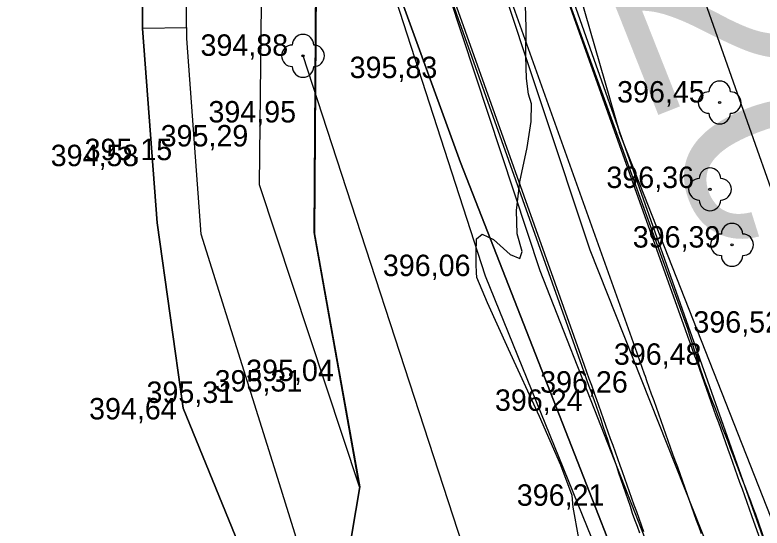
# Model space of a CAD drawing. Extents: x -574342 to -507939, y -1144044 to -1123894.
# Drawn here: x -508466.78 to -508431.92, y -1143223.48 to -1143199.53 of the extents above; entities that cross this region are included whole.
import ezdxf

# ---------------------------------------------------------------- set-up
doc = ezdxf.new("R2010")
doc.units = 0
for name, color, linetype in [('01_PARCELY_NAVRH_PC', 7, 'Continuous'), ('01_PARCELY_NAVRH_VHO', 7, 'Continuous'), ('01_PARCELY_NAVRH_ŽP', 7, 'Continuous'), ('03_PC_POPIS_NAVRH', 7, 'Continuous'), ('05_VHO_V_NÁDRŽ_STAV', 7, 'Continuous'), ('1000', 7, 'Continuous'), ('21', 7, 'Continuous'), ('37', 7, 'Continuous'), ('51', 7, 'Continuous'), ('54', 7, 'Continuous'), ('55', 7, 'Continuous'), ('60', 7, 'Continuous'), ('61', 7, 'Continuous'), ('Level 255', 7, 'Continuous'), ('VRST VEDL', 7, 'Continuous')]:
    doc.layers.add(name, color=color, linetype=linetype)

msp = doc.modelspace()

# ---------------------------------------------------------------- linework, layer by layer
at = {"layer": '01_PARCELY_NAVRH_PC'}
msp.add_lwpolyline([(-508426.41, -1143265.09), (-508431, -1143245.85), (-508431.86, -1143242.81), (-508432.73, -1143240.34), (-508445.99, -1143206.42), (-508454.33, -1143183.49), (-508456.87, -1143173.84), (-508463.3, -1143163.03), (-508476.26, -1143134.7), (-508479.46, -1143126.74), (-508474.05, -1143124.14), (-508467.92, -1143139.18), (-508459.97, -1143152.33), (-508456.09, -1143158.71), (-508451.57, -1143168.14), (-508437.66, -1143207.58), (-508425.52, -1143241.92), (-508422.7, -1143249.88), (-508420.08, -1143265.35)], dxfattribs=at)
at = {"layer": '01_PARCELY_NAVRH_VHO'}
msp.add_lwpolyline([(-508471.45, -1143157.79), (-508463.3, -1143163.03), (-508456.87, -1143173.84), (-508454.33, -1143183.49), (-508452.72, -1143198.2), (-508452.8, -1143209.75), (-508450.69, -1143221.56), (-508452.04, -1143229.57), (-508453.14, -1143234.1), (-508455.43, -1143236.54), (-508452.58, -1143244.39), (-508461.87, -1143244.49), (-508467.98, -1143243.62)], dxfattribs=at)
at = {"layer": '01_PARCELY_NAVRH_ŽP'}
msp.add_lwpolyline([(-508540.355, -1142847.7), (-508503.94, -1143018.7), (-508499.26, -1143041.98), (-508491.15, -1143065.29), (-508474.05, -1143124.14), (-508467.92, -1143139.18), (-508459.97, -1143152.33), (-508456.09, -1143158.71), (-508451.57, -1143168.14), (-508437.66, -1143207.58), (-508425.52, -1143241.92), (-508422.7, -1143249.88), (-508420.04, -1143252.1), (-508417.38, -1143252.95), (-508415.56, -1143252.78), (-508448.24, -1143160.16), (-508453.75, -1143145.01), (-508465.11, -1143123.03), (-508471.48, -1143106.99), (-508484.55, -1143061.98), (-508495.62, -1143031.06), (-508523.23, -1142904.28), (-508534.61, -1142847.7)], dxfattribs=at)
for points in [[(-508415.56, -1143252.78), (-508448.24, -1143160.16), (-508453.75, -1143145.01), (-508465.11, -1143123.03), (-508471.48, -1143106.99), (-508484.55, -1143061.98), (-508446.15, -1143057.71)], [(-508455.43, -1143236.54), (-508453.14, -1143234.1), (-508452.04, -1143229.57), (-508450.69, -1143221.56), (-508452.8, -1143209.75), (-508452.72, -1143198.2), (-508454.33, -1143183.49), (-508445.99, -1143206.42), (-508432.73, -1143240.34), (-508433.72, -1143240.11), (-508438.05, -1143241.09), (-508444.11, -1143244.2), (-508446.56, -1143243.12), (-508452.58, -1143244.39)]]:
    msp.add_lwpolyline(points, close=True, dxfattribs=at)
at = {"layer": '05_VHO_V_NÁDRŽ_STAV'}
msp.add_lwpolyline([(-508467.96, -1143233.2), (-508464.38, -1143236.85), (-508458.75, -1143235.83), (-508455.39, -1143231.25), (-508455.44, -1143226.46), (-508458.93, -1143217.88), (-508460.15, -1143209.24), (-508460.83, -1143200.16), (-508460.83, -1143197.16), (-508460.83, -1143194.159), (-508460.83, -1143190.06), (-508464.4, -1143180.91), (-508469.37, -1143169.34)], dxfattribs=at)
at = {"layer": '1000'}
for points in [[(-508442.034, -1143195.885), (-508435.507, -1143214.206), (-508435.396, -1143214.517), (-508435.286, -1143214.827), (-508435.175, -1143215.137), (-508435.065, -1143215.447), (-508435.027, -1143215.554), (-508434.954, -1143215.758), (-508434.844, -1143216.068), (-508434.733, -1143216.378), (-508434.623, -1143216.688), (-508434.512, -1143216.999), (-508434.401, -1143217.309), (-508434.291, -1143217.619), (-508434.18, -1143217.929), (-508434.07, -1143218.239), (-508433.959, -1143218.55), (-508433.849, -1143218.86), (-508433.738, -1143219.17), (-508433.628, -1143219.48), (-508433.517, -1143219.791), (-508433.407, -1143220.101), (-508433.296, -1143220.411), (-508433.186, -1143220.721), (-508433.075, -1143221.032), (-508432.965, -1143221.342), (-508432.854, -1143221.652), (-508432.744, -1143221.962), (-508432.633, -1143222.273), (-508432.523, -1143222.583), (-508432.412, -1143222.893), (-508427.412, -1143236.927)], [(-508442.026, -1143195.882), (-508435.404, -1143214.17), (-508435.303, -1143214.483), (-508435.202, -1143214.797), (-508435.102, -1143215.111), (-508435.001, -1143215.425), (-508434.967, -1143215.533), (-508434.901, -1143215.739), (-508434.801, -1143216.053), (-508434.695, -1143216.365), (-508434.587, -1143216.676), (-508434.468, -1143216.983), (-508434.35, -1143217.29), (-508434.231, -1143217.598), (-508434.113, -1143217.905), (-508433.995, -1143218.213), (-508433.877, -1143218.52), (-508433.759, -1143218.828), (-508433.641, -1143219.136), (-508433.523, -1143219.443), (-508433.406, -1143219.751), (-508433.288, -1143220.059), (-508433.171, -1143220.366), (-508433.053, -1143220.674), (-508432.934, -1143220.981), (-508432.816, -1143221.289), (-508432.698, -1143221.596), (-508432.58, -1143221.904), (-508432.462, -1143222.211), (-508432.344, -1143222.519), (-508432.226, -1143222.827), (-508427.357, -1143236.907)], [(-508446.84, -1143197.597), (-508440.333, -1143215.926), (-508440.221, -1143216.235), (-508440.109, -1143216.545), (-508439.997, -1143216.855), (-508439.885, -1143217.165), (-508439.847, -1143217.271), (-508439.773, -1143217.474), (-508439.661, -1143217.784), (-508439.552, -1143218.095), (-508439.448, -1143218.407), (-508439.344, -1143218.72), (-508439.24, -1143219.033), (-508439.136, -1143219.345), (-508439.032, -1143219.658), (-508438.927, -1143219.97), (-508438.823, -1143220.282), (-508438.719, -1143220.595), (-508438.614, -1143220.907), (-508438.509, -1143221.219), (-508438.404, -1143221.532), (-508438.29, -1143221.841), (-508438.183, -1143222.152), (-508438.079, -1143222.465), (-508437.976, -1143222.778), (-508437.865, -1143223.088), (-508437.754, -1143223.398), (-508437.642, -1143223.707)], [(-508446.744, -1143197.563), (-508440.217, -1143215.884), (-508440.106, -1143216.195), (-508439.996, -1143216.505), (-508439.885, -1143216.815), (-508439.775, -1143217.125), (-508439.737, -1143217.232), (-508439.664, -1143217.436), (-508439.554, -1143217.746), (-508439.443, -1143218.056), (-508439.333, -1143218.366), (-508439.222, -1143218.676), (-508439.112, -1143218.987), (-508439.001, -1143219.297), (-508438.89, -1143219.607), (-508438.78, -1143219.917), (-508438.669, -1143220.228), (-508438.559, -1143220.538), (-508438.448, -1143220.848), (-508438.338, -1143221.158), (-508438.227, -1143221.469), (-508438.117, -1143221.779), (-508438.006, -1143222.089), (-508437.896, -1143222.399), (-508437.785, -1143222.71), (-508437.675, -1143223.02), (-508437.564, -1143223.33), (-508437.454, -1143223.64)]]:
    msp.add_lwpolyline(points, dxfattribs=at)
at = {"layer": '21'}
msp.add_lwpolyline([(-508444.389, -1143196.724), (-508437.862, -1143215.045), (-508437.751, -1143215.356), (-508437.641, -1143215.666), (-508437.53, -1143215.976), (-508437.42, -1143216.286), (-508437.382, -1143216.393), (-508437.309, -1143216.597), (-508437.199, -1143216.907), (-508437.088, -1143217.217), (-508436.978, -1143217.527), (-508436.867, -1143217.838), (-508436.756, -1143218.148), (-508436.646, -1143218.458), (-508436.535, -1143218.768), (-508436.425, -1143219.078), (-508436.314, -1143219.389), (-508436.204, -1143219.699), (-508436.093, -1143220.009), (-508435.983, -1143220.319), (-508435.872, -1143220.63), (-508435.762, -1143220.94), (-508435.651, -1143221.25), (-508435.541, -1143221.56), (-508435.43, -1143221.871), (-508435.32, -1143222.181), (-508435.209, -1143222.491), (-508435.099, -1143222.801), (-508434.988, -1143223.112), (-508434.878, -1143223.422), (-508434.767, -1143223.732)], dxfattribs=at)
at = {"layer": '37'}
for points in [[(-508473.82, -1143129.8), (-508468.34, -1143141.31), (-508458.53, -1143158.76), (-508453.13, -1143170.86), (-508439.96, -1143210.5), (-508427.56, -1143241.73), (-508421.57, -1143265.72), (-508416.35, -1143292.6), (-508412.42, -1143304.7), (-508408.82, -1143311.83)], [(-508473.82, -1143129.8), (-508468.34, -1143141.31), (-508458.53, -1143158.76), (-508453.13, -1143170.86), (-508439.96, -1143210.5), (-508427.56, -1143241.73), (-508421.57, -1143265.72), (-508416.35, -1143292.6), (-508412.42, -1143304.7), (-508408.82, -1143311.83)], [(-508408.82, -1143311.83), (-508404.37, -1143317.04), (-508398.21, -1143321.18), (-508393.66, -1143322.44), (-508393.79, -1143324.58), (-508400.56, -1143323.11), (-508406.32, -1143319.06), (-508411.41, -1143313.16), (-508415.31, -1143305.9), (-508419.33, -1143292.88), (-508424.96, -1143264.72), (-508428.49, -1143248.11), (-508430.27, -1143242.09), (-508442.28, -1143211.48), (-508455.59, -1143171.17), (-508460.82, -1143160.05), (-508470.5, -1143142.85)], [(-508408.82, -1143311.83), (-508404.37, -1143317.04), (-508398.21, -1143321.18), (-508393.66, -1143322.44), (-508393.79, -1143324.58), (-508400.56, -1143323.11), (-508406.32, -1143319.06), (-508411.41, -1143313.16), (-508415.31, -1143305.9), (-508419.33, -1143292.88), (-508424.96, -1143264.72), (-508428.49, -1143248.11), (-508430.27, -1143242.09), (-508442.28, -1143211.48), (-508455.59, -1143171.17), (-508460.82, -1143160.05), (-508470.5, -1143142.85)]]:
    msp.add_lwpolyline(points, dxfattribs=at)
at = {"layer": '51'}
msp.add_lwpolyline([(-508469.37, -1143169.34), (-508464.4, -1143180.91), (-508460.83, -1143190.06), (-508460.83, -1143200.16), (-508460.15, -1143209.24), (-508458.93, -1143217.88), (-508455.44, -1143226.46), (-508455.39, -1143231.25), (-508458.75, -1143235.83), (-508464.38, -1143236.85), (-508467.96, -1143233.2)], dxfattribs=at)
msp.add_lwpolyline([(-508469.37, -1143169.34), (-508464.4, -1143180.91), (-508460.83, -1143190.06), (-508460.83, -1143200.16), (-508460.15, -1143209.24), (-508458.93, -1143217.88), (-508455.44, -1143226.46), (-508455.39, -1143231.25), (-508458.75, -1143235.83), (-508464.38, -1143236.85), (-508467.96, -1143233.2)], dxfattribs=at)
at = {"layer": '54'}
for centre in [(-508453.34, -1143201.44), (-508433.9, -1143203.62), (-508434.35, -1143207.67), (-508433.32, -1143210.26)]:
    msp.add_circle(centre, 0.05, dxfattribs=at)
for centre, start, end in [((-508453.34, -1143200.94), 0, 180), ((-508453.84, -1143201.44), 90, 270), ((-508452.84, -1143201.44), 270, 90), ((-508453.34, -1143201.94), 180, 0), ((-508433.9, -1143203.12), 0, 180), ((-508434.4, -1143203.62), 90, 270), ((-508433.4, -1143203.62), 270, 90), ((-508433.9, -1143204.12), 180, 0), ((-508434.35, -1143207.17), 0, 180), ((-508434.85, -1143207.67), 90, 270), ((-508433.85, -1143207.67), 270, 90), ((-508434.35, -1143208.17), 180, 0), ((-508433.32, -1143209.76), 0, 180), ((-508433.82, -1143210.26), 90, 270), ((-508432.82, -1143210.26), 270, 90), ((-508433.32, -1143210.76), 180, 0)]:
    msp.add_arc(centre, 0.5, start, end, dxfattribs=at)
at = {"layer": '55'}
msp.add_line((-508438.93, -1143245.61), (-508453.34, -1143201.44), dxfattribs=at)
msp.add_line((-508438.93, -1143245.61), (-508453.34, -1143201.44), dxfattribs=at)
for points in [[(-508486.89, -1143065.21), (-508480.57, -1143088.37), (-508477.81, -1143095.89), (-508475.78, -1143103.63), (-508468.39, -1143122.87), (-508456.91, -1143145.22), (-508451.68, -1143159.54), (-508438.58, -1143205.02)], [(-508486.89, -1143065.21), (-508480.57, -1143088.37), (-508477.81, -1143095.89), (-508475.78, -1143103.63), (-508468.39, -1143122.87), (-508456.91, -1143145.22), (-508451.68, -1143159.54), (-508438.58, -1143205.02)], [(-508435.13, -1143235.61), (-508444.83, -1143211.72), (-508456.61, -1143175.27)], [(-508435.13, -1143235.61), (-508444.83, -1143211.72), (-508456.61, -1143175.27)], [(-508410.24, -1143298.34), (-508420.04, -1143252.1), (-508438.58, -1143205.02)], [(-508410.24, -1143298.34), (-508420.04, -1143252.1), (-508438.58, -1143205.02)]]:
    msp.add_lwpolyline(points, dxfattribs=at)
at = {"layer": '60'}
for points in [[(-508455.56, -1143236.37), (-508453.06, -1143233.89), (-508451.99, -1143229.27), (-508454.51, -1143221.16), (-508458.09, -1143209.77), (-508458.76, -1143200.63), (-508458.93, -1143189.23), (-508462.08, -1143179.93), (-508467.63, -1143168.34), (-508471.31, -1143163.81), (-508477.14, -1143162.33), (-508483.91, -1143163.18), (-508491.81, -1143167.17), (-508499.86, -1143173.8), (-508502.62, -1143178.78)], [(-508455.56, -1143236.37), (-508453.06, -1143233.89), (-508451.99, -1143229.27), (-508454.51, -1143221.16), (-508458.09, -1143209.77), (-508458.76, -1143200.63), (-508458.93, -1143189.23), (-508462.08, -1143179.93), (-508467.63, -1143168.34), (-508471.31, -1143163.81), (-508477.14, -1143162.33), (-508483.91, -1143163.18), (-508491.81, -1143167.17), (-508499.86, -1143173.8), (-508502.62, -1143178.78)], [(-508450.7, -1143221.55), (-508452.82, -1143209.68), (-508452.74, -1143198.02), (-508454.33, -1143183.49), (-508457.05, -1143173.57)], [(-508450.7, -1143221.55), (-508452.82, -1143209.68), (-508452.74, -1143198.02), (-508454.33, -1143183.49), (-508457.05, -1143173.57)], [(-508450.7, -1143221.55), (-508455.37, -1143207.46), (-508455.25, -1143196.19), (-508455.84, -1143186.95), (-508460.82, -1143174.63)], [(-508450.7, -1143221.55), (-508455.37, -1143207.46), (-508455.25, -1143196.19), (-508455.84, -1143186.95), (-508460.82, -1143174.63)]]:
    msp.add_lwpolyline(points, dxfattribs=at)
at = {"layer": '61'}
msp.add_line((-508458.767, -1143200.129), (-508460.83, -1143200.16), dxfattribs=at)
msp.add_line((-508458.767, -1143200.129), (-508460.83, -1143200.16), dxfattribs=at)
at = {"layer": 'VRST VEDL'}
msp.add_lwpolyline([(-508440.463, -1143223.97), (-508440.727, -1143222.512), (-508440.787, -1143221.954), (-508441.311, -1143220.538), (-508442.3, -1143218.266), (-508443.753, -1143215.137), (-508444.728, -1143212.976), (-508445.227, -1143211.783), (-508445.248, -1143211.558), (-508445.259, -1143211.183), (-508445.258, -1143210.658), (-508445.246, -1143209.984), (-508444.978, -1143209.768), (-508444.453, -1143210.01), (-508443.672, -1143210.71), (-508443.226, -1143210.899), (-508443.117, -1143210.579), (-508443.343, -1143209.749), (-508443.379, -1143208.663), (-508443.225, -1143207.321), (-508442.881, -1143205.723), (-508442.699, -1143204.51), (-508442.678, -1143203.681), (-508442.818, -1143203.237), (-508442.907, -1143202.494), (-508442.946, -1143201.453), (-508442.933, -1143200.114), (-508442.958, -1143199.075)], dxfattribs=at)

# ---------------------------------------------------------------- texts
at = {"layer": '03_PC_POPIS_NAVRH'}
msp.add_text('C2c', height=10, rotation=291.5782, dxfattribs=at).set_placement((-508442.8, -1143188.928))
at = {"layer": 'Level 255'}
for s, p in [('394,88', (-508458.125, -1143201.44)), ('395,83', (-508451.165, -1143202.48)), ('396,45', (-508438.685, -1143203.62)), ('394,95', (-508457.755, -1143204.55)), ('395,29', (-508459.985, -1143205.67)), ('395,15', (-508463.535, -1143206.31)), ('394,58', (-508465.115, -1143206.59)), ('396,36', (-508439.185, -1143207.61)), ('396,39', (-508437.955, -1143210.39)), ('396,06', (-508449.615, -1143211.72)), ('396,52', (-508435.125, -1143214.36)), ('396,48', (-508438.835, -1143215.86)), ('395,04', (-508455.995, -1143216.62)), ('395,31', (-508457.465, -1143217.11)), ('396,26', (-508442.275, -1143217.16)), ('395,31', (-508460.645, -1143217.64)), ('396,24', (-508444.385, -1143218.01)), ('394,64', (-508463.325, -1143218.41)), ('396,21', (-508443.365, -1143222.44))]:
    msp.add_text(s, height=1, dxfattribs=at).set_placement(p)

doc.saveas('drawing.dxf')
